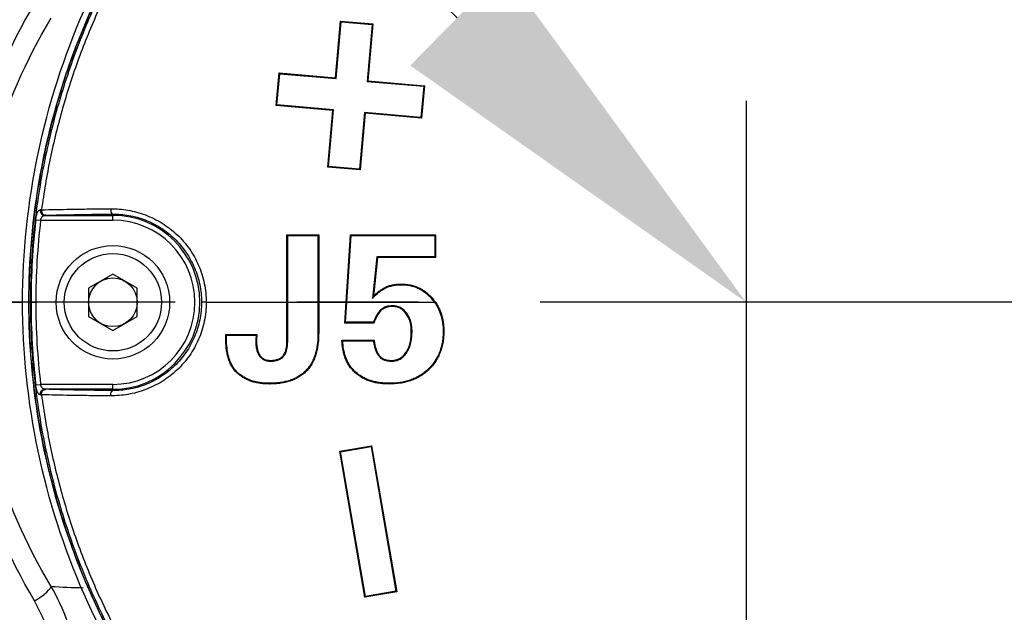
# Model space of a CAD drawing. Header units: millimetres. Extents: x 5828 to 6704, y 123 to 421.
# Tile 259 of 288: x 6524.81 to 6527.84, y 365.9 to 367.73. Entities that reach past the tile are written whole.
import ezdxf
from ezdxf import colors
from ezdxf.entities.mleader import LeaderData, LeaderLine
from ezdxf.math import Vec2, Vec3

# ---------------------------------------------------------------- set-up
doc = ezdxf.new("R2010")
doc.units = ezdxf.units.MM
doc.linetypes.add('CENTER', pattern=[0.6, 0.375, -0.075, 0.075, -0.075])
for name, color, linetype in [('中心线', 7, 'Continuous'), ('外形图', 7, 'Continuous'), ('多重引线', 7, 'Continuous'), ('尺寸标注', 7, 'Continuous'), ('运动范围', 7, 'Continuous')]:
    doc.layers.add(name, color=color, linetype=linetype)
doc.styles.get("Standard").update_dxf_attribs({"font": 'msyh.ttc'})
doc.styles.add('微软雅黑', font='msyh.ttc', dxfattribs={"height": 1.5})
doc.dimstyles.new('尺寸标注_1_20比例', dxfattribs={"dimtxt": 1.5, "dimasz": 1.25, "dimexe": 0.5, "dimexo": 0.4, "dimgap": 0.5, "dimtad": 1, "dimdec": 1, "dimlfac": 20, "dimdsep": 46, "dimtxsty": '微软雅黑', "dimcen": 0.09, "dimadec": 0, "dimazin": 0, "dimtp": 0.01, "dimtm": 0.01, "dimtfac": 1, "dimtdec": 1, "dimtofl": 0, "dimtmove": 0, "dimatfit": 3, "dimfxl": 1, "dimtolj": 1, "dimarcsym": 0})

# ---------------------------------------------------------------- blocks, each defined once
blk = doc.blocks.new('*D1144')
at = {"layer": 'Defpoints', "color": 0}
for p in [(6557.7962, 395.6702), (6487.6476, 286.2413), (6537.9972, 286.2413)]:
    blk.add_point(p, dxfattribs=at)
at = {"layer": '尺寸标注', "color": 0, "lineweight": -2}
for p, q in [((6557.3962, 395.6702), (6487.1476, 395.6702)), ((6487.6476, 394.4202), (6487.6476, 287.4913)), ((6537.5972, 286.2413), (6487.1476, 286.2413))]:
    blk.add_line(p, q, dxfattribs=at)
at = {"layer": '尺寸标注', "color": 0}
for points in [[(6487.856, 394.4202), (6487.4393, 394.4202), (6487.6476, 395.6702)], [(6487.4393, 287.4913), (6487.856, 287.4913), (6487.6476, 286.2413)]]:
    blk.add_solid(points, dxfattribs=at)
at = {"layer": '尺寸标注', "color": 0, "insert": (6486.376, 340.9558), "char_height": 1.5, "attachment_point": 5, "rotation": 90, "style": '微软雅黑'}
blk.add_mtext('\\A1;\\A1;{\\fAlibaba PuHuiTi 3.0 55 Regular|b0|i0|c134|p18;2188.6}', dxfattribs=at)

msp = doc.modelspace()

# ---------------------------------------------------------------- linework, layer by layer
at = {"layer": '中心线', "linetype": 'CENTER', "ltscale": 5}
for p, q in [((6527.0483, 370.4759), (6527.0483, 363.2346)), ((6564.2883, 366.8553), (6521.5298, 366.8553))]:
    msp.add_line(p, q, dxfattribs=at)
at = {"layer": '外形图', "linetype": 'ByBlock'}
for p, q in [((6525.7826, 367.5469), (6525.798, 367.7219)), ((6525.798, 367.7219), (6525.7999, 367.7196)), ((6525.798, 367.7219), (6525.8976, 367.7132)), ((6525.7846, 367.5446), (6525.7999, 367.7196)), ((6525.7999, 367.7196), (6525.8952, 367.7112)), ((6525.8952, 367.7112), (6525.8799, 367.5362)), ((6525.8976, 367.7132), (6525.8823, 367.5382)), ((6525.8976, 367.7132), (6525.8952, 367.7112)), ((6525.5996, 367.4622), (6525.6083, 367.5622)), ((6525.6019, 367.4642), (6525.6103, 367.5598)), ((6525.6083, 367.5622), (6525.6103, 367.5598)), ((6525.6083, 367.5622), (6525.7826, 367.5469)), ((6525.6103, 367.5598), (6525.7846, 367.5446)), ((6525.7826, 367.5469), (6525.7846, 367.5446)), ((6525.8823, 367.5382), (6525.8799, 367.5362)), ((6525.8823, 367.5382), (6526.0566, 367.523)), ((6525.8799, 367.5362), (6526.0542, 367.521)), ((6526.0542, 367.521), (6526.0459, 367.4253)), ((6526.0566, 367.523), (6526.0478, 367.423)), ((6526.0566, 367.523), (6526.0542, 367.521)), ((6525.5996, 367.4622), (6525.6019, 367.4642)), ((6525.7739, 367.4469), (6525.5996, 367.4622)), ((6525.7763, 367.4489), (6525.6019, 367.4642)), ((6525.7586, 367.2719), (6525.7739, 367.4469)), ((6525.761, 367.2739), (6525.7763, 367.4489)), ((6525.7739, 367.4469), (6525.7763, 367.4489)), ((6525.8715, 367.4406), (6525.8562, 367.2656)), ((6525.8735, 367.4382), (6525.8582, 367.2632)), ((6525.8735, 367.4382), (6525.8715, 367.4406)), ((6526.0459, 367.4253), (6525.8715, 367.4406)), ((6526.0478, 367.423), (6525.8735, 367.4382)), ((6526.0478, 367.423), (6526.0459, 367.4253)), ((6525.7586, 367.2719), (6525.761, 367.2739)), ((6525.8582, 367.2632), (6525.7586, 367.2719)), ((6525.8562, 367.2656), (6525.761, 367.2739)), ((6525.8582, 367.2632), (6525.8562, 367.2656)), ((6524.8861, 367.1233), (6525.0962, 367.1233)), ((6525.0962, 367.1083), (6525.0962, 367.1273)), ((6524.8587, 367.11), (6524.8733, 367.1083)), ((6524.8733, 367.1083), (6525.0962, 367.1083)), ((6525.6329, 367.0632), (6525.6351, 367.061)), ((6525.6329, 367.0632), (6525.7306, 367.0632)), ((6525.6329, 366.8553), (6525.6329, 367.0632)), ((6525.635, 366.8553), (6525.6351, 367.061)), ((6525.6351, 367.061), (6525.7284, 367.061)), ((6525.7306, 367.0632), (6525.7284, 367.061)), ((6525.7284, 367.061), (6525.7284, 366.8553)), ((6525.7306, 367.0632), (6525.7306, 366.8553)), ((6525.815, 366.8553), (6525.8287, 367.0632)), ((6525.8172, 366.8553), (6525.8308, 367.061)), ((6525.8287, 367.0632), (6525.8308, 367.061)), ((6525.8287, 367.0632), (6526.0907, 367.0632)), ((6525.8308, 367.061), (6526.0885, 367.061)), ((6526.0907, 367.0632), (6526.0885, 367.061)), ((6526.0885, 367.061), (6526.0885, 366.9958)), ((6526.0907, 367.0632), (6526.0907, 366.9936)), ((6525.9095, 366.9958), (6525.8964, 366.8675)), ((6525.9114, 366.9936), (6525.8992, 366.8736)), ((6525.9114, 366.9936), (6525.9095, 366.9958)), ((6526.0885, 366.9958), (6525.9095, 366.9958)), ((6526.0907, 366.9936), (6525.9114, 366.9936)), ((6526.0907, 366.9936), (6526.0885, 366.9958)), ((6525.0962, 366.9419), (6525.0212, 366.8986)), ((6525.1712, 366.8986), (6525.0962, 366.9419)), ((6525.9381, 366.9025), (6525.939, 366.9005)), ((6525.9854, 366.9115), (6525.9854, 366.9094)), ((6525.0212, 366.8986), (6525.0212, 366.812)), ((6525.1712, 366.812), (6525.1712, 366.8986)), ((6526.079, 366.8701), (6526.0774, 366.8686)), ((6524.6606, 366.8553), (6524.8177, 366.8553)), ((6524.8437, 366.8553), (6524.8418, 366.8553)), ((6524.8437, 366.8553), (6524.8585, 366.8553)), ((6525.384, 366.8553), (6525.3693, 366.8553)), ((6525.384, 366.8553), (6525.635, 366.8553)), ((6525.6329, 366.737), (6525.6329, 366.8553)), ((6525.635, 366.737), (6525.635, 366.8553)), ((6525.635, 366.8553), (6525.7284, 366.8553)), ((6525.7284, 366.8553), (6525.815, 366.8553)), ((6525.7284, 366.8553), (6525.7284, 366.7627)), ((6525.7306, 366.8553), (6525.7306, 366.7627)), ((6525.8109, 366.7915), (6525.815, 366.8553)), ((6525.8132, 366.7937), (6525.8172, 366.8553)), ((6525.8172, 366.8553), (6526.0881, 366.8553)), ((6525.9578, 366.8423), (6525.9578, 366.8445)), ((6525.0212, 366.812), (6525.0962, 366.7687)), ((6525.0962, 366.7687), (6525.1712, 366.812)), ((6525.923, 366.8301), (6525.9215, 366.8316)), ((6525.9996, 366.8212), (6526.0014, 366.8225)), ((6525.8109, 366.7915), (6525.8132, 366.7937)), ((6525.9005, 366.7915), (6525.8109, 366.7915)), ((6525.899, 366.7937), (6525.8132, 366.7937)), ((6525.4442, 366.7564), (6525.5398, 366.7564)), ((6525.4442, 366.7423), (6525.4442, 366.7564)), ((6525.4442, 366.7564), (6525.4464, 366.7542)), ((6525.4464, 366.7423), (6525.4464, 366.7542)), ((6525.4464, 366.7542), (6525.5375, 366.7542)), ((6525.5375, 366.7542), (6525.537, 366.7405)), ((6525.5398, 366.7564), (6525.5375, 366.7542)), ((6525.5398, 366.7564), (6525.5392, 366.7404)), ((6525.7306, 366.7627), (6525.7284, 366.7627)), ((6526.0161, 366.7658), (6526.0183, 366.7658)), ((6526.1164, 366.7658), (6526.1142, 366.7658)), ((6525.4442, 366.7423), (6525.4464, 366.7423)), ((6525.5392, 366.7404), (6525.537, 366.7405)), ((6525.6329, 366.737), (6525.635, 366.737)), ((6525.8024, 366.7389), (6525.9014, 366.7389)), ((6525.8047, 366.7367), (6525.8995, 366.7367)), ((6525.6209, 366.6904), (6525.6225, 366.689)), ((6525.9174, 366.6912), (6525.9157, 366.6899)), ((6525.9994, 366.7001), (6526.0012, 366.6988)), ((6525.5815, 366.6762), (6525.5815, 366.674)), ((6525.9553, 366.6762), (6525.9553, 366.674)), ((6525.4809, 366.6358), (6525.4823, 366.6374)), ((6525.6919, 366.6423), (6525.6903, 366.6438)), ((6525.8431, 366.6383), (6525.8446, 366.6399)), ((6526.07, 366.648), (6526.0685, 366.6496)), ((6524.8587, 366.6005), (6524.8733, 366.6023)), ((6525.0962, 366.6023), (6524.8733, 366.6023)), ((6525.0962, 366.5833), (6525.0962, 366.6023)), ((6525.579, 366.6035), (6525.579, 366.6057)), ((6525.9481, 366.6035), (6525.9481, 366.6057)), ((6525.0962, 366.5873), (6524.8861, 366.5873)), ((6525.7954, 366.3963), (6525.8939, 366.4132)), ((6525.8726, 365.9463), (6525.7954, 366.3963)), ((6525.7954, 366.3963), (6525.7979, 366.3945)), ((6525.7979, 366.3945), (6525.8921, 366.4107)), ((6525.8744, 365.9488), (6525.7979, 366.3945)), ((6525.8939, 366.4132), (6525.8921, 366.4107)), ((6525.8921, 366.4107), (6525.9686, 365.965)), ((6525.8939, 366.4132), (6525.9711, 365.9632)), ((6525.9711, 365.9632), (6525.8726, 365.9463)), ((6525.9686, 365.965), (6525.8744, 365.9488)), ((6525.9711, 365.9632), (6525.9686, 365.965)), ((6525.8726, 365.9463), (6525.8744, 365.9488))]:
    msp.add_line(p, q, dxfattribs=at)
for radius in [0.175, 0.15, 0.075]:
    msp.add_circle((6525.0962, 366.8553), radius, dxfattribs=at)
for centre, radius, start, end in [((6524.8889, 366.425), 0.7152, 91.0192, 91.3149), ((6524.9088, 366.5387), 0.5851, 91.9011, 92.225), ((6525.0962, 366.8553), 0.268, 270, 90), ((6527.0314, 366.855), 2.1876, 173.3062, 179.9929), ((6527.0323, 366.855), 2.1738, 173.3085, 179.9924), ((6525.0962, 366.8553), 0.253, 270, 90), ((6526.3391, 366.668), 0.4855, 154.9422, 155.7417), ((6525.973, 366.7743), 0.1429, 34.5294, 42.1155), ((6527.0315, 366.8555), 2.1877, 180.0072, 186.6936), ((6527.0324, 366.8556), 2.1739, 180.0077, 186.6913), ((6525.9732, 366.7744), 0.1405, 35.1442, 42.1227), ((6526.5923, 367.2631), 0.8373, 214.0994, 214.2807), ((6526.2373, 367.1862), 0.6239, 225.8062, 226.0957), ((6526.3693, 366.3222), 0.6265, 138.3132, 138.5811), ((6524.89, 367.3376), 0.7673, 268.6952, 268.9708), ((6524.9101, 367.2092), 0.6224, 267.7848, 268.0892), ((6525.0373, 367.9829), 2.0075, 266.2368, 269.0723)]:
    msp.add_arc(centre, radius, start, end, dxfattribs=at)
for points, knots in [([(6537.2932, 369.4237), (6537.0074, 369.4207), (6536.4358, 369.414), (6535.5783, 369.4017), (6534.7209, 369.3866), (6533.8636, 369.3683), (6533.1492, 369.3503), (6532.5777, 369.3339), (6532.1492, 369.3206), (6531.7206, 369.3063), (6531.2922, 369.2909), (6530.8637, 369.2744), (6530.4353, 369.2567), (6530.0069, 369.2378), (6529.5787, 369.2176), (6529.2218, 369.1997), (6528.9364, 369.1847), (6528.7223, 369.1731), (6528.5082, 369.1611), (6528.2942, 369.1488), (6528.0802, 369.1362), (6527.9019, 369.1253), (6527.7592, 369.1164), (6527.6522, 369.1097), (6527.5453, 369.1029), (6527.4383, 369.0959), (6527.3313, 369.0889), (6527.2422, 369.083), (6527.1709, 369.0782), (6527.1174, 369.0746), (6527.0729, 369.0715), (6527.0372, 369.069), (6527.0105, 369.0672), (6526.9838, 369.0654), (6526.957, 369.0636), (6526.9303, 369.0618), (6526.8946, 369.0592), (6526.8501, 369.0557), (6526.8057, 369.0513), (6526.7702, 369.0472), (6526.7348, 369.0425), (6526.6906, 369.0358), (6526.6378, 369.0265), (6526.5677, 369.0124), (6526.4808, 368.9917), (6526.3779, 368.9618), (6526.2765, 368.9269), (6526.1769, 368.8871), (6526.0794, 368.8425), (6525.9841, 368.7933), (6525.8913, 368.7395), (6525.8013, 368.6813), (6525.7142, 368.6187), (6525.6302, 368.552), (6525.5496, 368.4813), (6525.4725, 368.4068), (6525.3991, 368.3287), (6525.3295, 368.247), (6525.2641, 368.1621), (6525.2028, 368.0742), (6525.1458, 367.9833), (6525.0933, 367.8898), (6525.0454, 367.7939), (6525.0022, 367.6957), (6524.9639, 367.5955), (6524.9305, 367.4936), (6524.9021, 367.3903), (6524.8709, 367.2508), (6524.8498, 367.1092), (6524.8391, 366.9666), (6524.8353, 366.8237), (6524.8437, 366.645), (6524.8694, 366.468), (6524.9001, 366.3284), (6524.9282, 366.2249), (6524.9612, 366.1228), (6524.9991, 366.0226), (6525.0419, 365.9242), (6525.0894, 365.8281), (6525.1416, 365.7344), (6525.1982, 365.6433), (6525.2591, 365.5551), (6525.3243, 365.47), (6525.3935, 365.3881), (6525.4666, 365.3096), (6525.5435, 365.2348), (6525.6239, 365.1639), (6525.7076, 365.0969), (6525.7944, 365.034), (6525.8843, 364.9754), (6525.9768, 364.9213), (6526.0719, 364.8717), (6526.1692, 364.8267), (6526.2687, 364.7866), (6526.3699, 364.7513), (6526.4728, 364.721), (6526.577, 364.6957), (6526.6823, 364.6755), (6526.7707, 364.6628), (6526.8418, 364.6556), (6526.8863, 364.6519), (6526.922, 364.6493), (6526.9487, 364.6475), (6526.9755, 364.6457), (6527.0111, 364.6433), (6527.0557, 364.6402), (6527.1091, 364.6366), (6527.1626, 364.6329), (6527.2339, 364.6281), (6527.323, 364.6222), (6527.43, 364.6152), (6527.537, 364.6082), (6527.6439, 364.6014), (6527.7509, 364.5946), (6527.8936, 364.5857), (6528.0719, 364.5749), (6528.2859, 364.5622), (6528.4999, 364.5499), (6528.714, 364.5379), (6528.928, 364.5263), (6529.2135, 364.5113), (6529.5703, 364.4934), (6529.9986, 364.4732), (6530.427, 364.4542), (6530.8554, 364.4365), (6531.2838, 364.4199), (6531.7123, 364.4045), (6532.1409, 364.3902), (6532.5694, 364.3769), (6533.1409, 364.3605), (6533.8553, 364.3424), (6534.7126, 364.3241), (6535.57, 364.309), (6536.4274, 364.2966), (6536.9991, 364.29), (6537.2849, 364.287)], [0, 0, 0, 0, 0.031251, 0.062501, 0.093752, 0.125002, 0.156253, 0.171878, 0.187503, 0.203128, 0.218754, 0.234379, 0.250004, 0.265629, 0.281255, 0.29688, 0.304692, 0.312505, 0.320318, 0.32813, 0.335943, 0.343756, 0.347662, 0.351568, 0.355475, 0.359381, 0.363287, 0.367194, 0.369147, 0.3711, 0.373053, 0.37403, 0.375006, 0.375983, 0.376959, 0.377936, 0.378912, 0.380866, 0.382819, 0.383795, 0.384772, 0.386725, 0.388678, 0.390631, 0.394537, 0.398443, 0.402349, 0.406256, 0.410162, 0.414068, 0.417974, 0.42188, 0.425786, 0.429693, 0.433599, 0.437505, 0.441411, 0.445317, 0.449224, 0.45313, 0.457036, 0.460942, 0.464848, 0.468754, 0.472661, 0.476567, 0.480473, 0.484379, 0.492189, 0.496095, 0.500002, 0.507812, 0.515622, 0.519528, 0.523434, 0.52734, 0.531246, 0.535153, 0.539059, 0.542965, 0.546871, 0.550777, 0.554683, 0.55859, 0.562496, 0.566402, 0.570308, 0.574214, 0.57812, 0.582027, 0.585933, 0.589839, 0.593745, 0.597651, 0.601557, 0.605463, 0.609369, 0.613275, 0.617181, 0.619134, 0.621088, 0.622064, 0.623041, 0.624017, 0.624994, 0.626947, 0.6289, 0.630853, 0.632806, 0.636713, 0.640619, 0.644525, 0.648432, 0.652338, 0.656244, 0.664057, 0.67187, 0.679682, 0.687495, 0.695308, 0.70312, 0.718745, 0.734371, 0.749996, 0.765621, 0.781246, 0.796872, 0.812497, 0.828122, 0.843747, 0.874998, 0.906248, 0.937499, 0.968749, 1, 1, 1, 1]), ([(6536.2603, 364.2992), (6535.7358, 364.3064), (6534.6869, 364.3234), (6533.1138, 364.3595), (6531.8032, 364.4001), (6530.7549, 364.4401), (6529.9689, 364.474), (6529.183, 364.5122), (6528.3975, 364.5553), (6527.743, 364.5937), (6527.2197, 364.6304), (6526.8268, 364.6498), (6526.4374, 364.7181), (6525.9472, 364.9084), (6525.408, 365.3031), (6524.9696, 365.9729), (6524.7919, 366.7539), (6524.8988, 367.5478), (6525.276, 368.2549), (6525.8761, 368.7837), (6526.5012, 369.0271), (6527.0244, 369.0704), (6527.4169, 369.0933), (6527.8095, 369.1203), (6528.333, 369.1514), (6528.9877, 369.1881), (6529.7734, 369.2274), (6530.5594, 369.2624), (6531.6076, 369.3037), (6532.9182, 369.3457), (6534.4913, 369.3833), (6535.5402, 369.4011), (6536.0646, 369.4086)], [0, 0, 0, 0, 0.062547, 0.125094, 0.187642, 0.218915, 0.250189, 0.281463, 0.312736, 0.34401, 0.359646, 0.375288, 0.390909, 0.40654, 0.437679, 0.468836, 0.500009, 0.531187, 0.562362, 0.593532, 0.624708, 0.640342, 0.655997, 0.671626, 0.687262, 0.718537, 0.749811, 0.781085, 0.812358, 0.874905, 0.937453, 1, 1, 1, 1]), ([(6524.8177, 366.8553), (6524.8177, 367.1615), (6524.9478, 367.7816), (6525.4987, 368.5476), (6526.1794, 368.9497), (6526.7808, 369.0822), (6527.087, 369.0917), (6527.2387, 369.0996)], [0, 0, 0, 0, 0.250163, 0.50027, 0.750286, 0.875949, 1, 1, 1, 1]), ([(6525.3946, 368.2933), (6525.3772, 368.273), (6525.3432, 368.2318), (6525.2943, 368.1683), (6525.2476, 368.1031), (6525.1885, 368.0141), (6525.1343, 367.922), (6525.0851, 367.8271), (6525.0508, 367.7547), (6525.0191, 367.681), (6524.9806, 367.5814), (6524.9393, 367.4543), (6524.9074, 367.3245), (6524.8876, 367.2195), (6524.8797, 367.1666), (6524.8762, 367.1402)], [0, 0, 0, 0, 0.062503, 0.125007, 0.187511, 0.250015, 0.375003, 0.437507, 0.500011, 0.562515, 0.625019, 0.750005, 0.874992, 0.937496, 1, 1, 1, 1]), ([(6525.329, 368.2374), (6525.2899, 368.1888), (6525.2343, 368.1135), (6525.1669, 368.0087), (6525.1198, 367.928), (6525.0761, 367.8455), (6525.0359, 367.7613), (6524.9994, 367.6754), (6524.9556, 367.5589), (6524.9101, 367.4099), (6524.8774, 367.2576), (6524.859, 367.1345), (6524.8458, 367.0108), (6524.8418, 366.9175), (6524.8418, 366.8553)], [0, 0, 0, 0, 0.125213, 0.187763, 0.250267, 0.312745, 0.375218, 0.437704, 0.500206, 0.62519, 0.750155, 0.812633, 0.875097, 1, 1, 1, 1]), ([(6524.5984, 366.8553), (6524.5984, 367.0186), (6524.6436, 367.3416), (6524.7744, 367.6393), (6524.8545, 367.7752)], [0, 0, 0, 0, 0.508583, 1, 1, 1, 1]), ([(6524.6606, 366.8553), (6524.6608, 367.0108), (6524.7045, 367.318), (6524.8283, 367.6019), (6524.9056, 367.7308)], [0, 0, 0, 0, 0.508492, 1, 1, 1, 1]), ([(6524.8762, 367.1402), (6524.9057, 367.1411), (6524.9546, 367.1422), (6525.0256, 367.1431), (6525.0671, 367.1434), (6525.0893, 367.1435)], [0, 0, 0, 0, 0.416306, 0.687414, 1, 1, 1, 1]), ([(6525.0893, 367.1435), (6525.0981, 367.1436), (6525.1159, 367.1429), (6525.1427, 367.1395), (6525.1697, 367.1335), (6525.1965, 367.1249), (6525.2228, 367.1136), (6525.248, 367.0997), (6525.2719, 367.0832), (6525.2941, 367.0643), (6525.3143, 367.0433), (6525.3323, 367.0203), (6525.3479, 366.9955), (6525.3609, 366.9693), (6525.3711, 366.9418), (6525.3785, 366.9135), (6525.383, 366.8845), (6525.384, 366.865), (6525.384, 366.8553)], [0, 0, 0, 0, 0.057439, 0.116465, 0.17684, 0.238293, 0.300556, 0.363391, 0.426605, 0.490059, 0.553657, 0.617342, 0.681076, 0.744839, 0.808619, 0.872408, 0.936203, 1, 1, 1, 1]), ([(6525.0893, 367.1435), (6525.0893, 367.1425), (6525.0893, 367.1405), (6525.0896, 367.1375), (6525.0902, 367.1347), (6525.091, 367.1323), (6525.0921, 367.1302), (6525.0933, 367.1286), (6525.0945, 367.1277), (6525.0955, 367.1274), (6525.096, 367.1273), (6525.0962, 367.1273)], [0, 0, 0, 0, 0.161664, 0.320323, 0.470881, 0.608841, 0.730794, 0.835079, 0.922854, 0.962256, 1, 1, 1, 1]), ([(6524.8587, 367.11), (6524.8589, 367.1121), (6524.8595, 367.1162), (6524.8606, 367.1221), (6524.8619, 367.1274), (6524.8633, 367.1312), (6524.8645, 367.1339), (6524.8655, 367.1355), (6524.8665, 367.1369), (6524.8676, 367.138), (6524.8687, 367.1389), (6524.8699, 367.1396), (6524.8712, 367.14), (6524.8721, 367.1401), (6524.8725, 367.1401)], [0, 0, 0, 0, 0.180971, 0.35273, 0.507837, 0.642037, 0.700901, 0.754425, 0.80297, 0.84718, 0.887886, 0.92613, 0.963104, 1, 1, 1, 1]), ([(6524.8725, 367.1401), (6524.8723, 367.138), (6524.8726, 367.1338), (6524.8751, 367.129), (6524.8779, 367.1262), (6524.8804, 367.1245), (6524.8832, 367.1235), (6524.8851, 367.1233), (6524.8861, 367.1233)], [0, 0, 0, 0, 0.259061, 0.513596, 0.638237, 0.760531, 0.880866, 1, 1, 1, 1]), ([(6524.8733, 367.1083), (6524.8736, 367.1094), (6524.874, 367.111), (6524.8747, 367.113), (6524.8755, 367.1149), (6524.8765, 367.1171), (6524.8781, 367.1194), (6524.8798, 367.1211), (6524.8818, 367.1224), (6524.8839, 367.1231), (6524.8853, 367.1233), (6524.8861, 367.1233)], [0, 0, 0, 0, 0.156481, 0.232723, 0.306725, 0.446088, 0.572589, 0.687216, 0.793528, 0.896378, 1, 1, 1, 1]), ([(6524.8762, 367.1402), (6524.8761, 367.1391), (6524.8761, 367.137), (6524.8766, 367.1339), (6524.8778, 367.131), (6524.8794, 367.1284), (6524.8815, 367.1263), (6524.8839, 367.1247), (6524.8866, 367.1236), (6524.8885, 367.1234), (6524.8894, 367.1234)], [0, 0, 0, 0, 0.131527, 0.262682, 0.392297, 0.519435, 0.643548, 0.764592, 0.883075, 1, 1, 1, 1]), ([(6524.8894, 367.1234), (6524.9181, 367.1244), (6524.9654, 367.1255), (6525.0344, 367.1266), (6525.0746, 367.1271), (6525.0962, 367.1273)], [0, 0, 0, 0, 0.416177, 0.6872, 1, 1, 1, 1]), ([(6525.0962, 367.1273), (6525.1043, 367.1274), (6525.1209, 367.1268), (6525.1458, 367.1235), (6525.1709, 367.1178), (6525.1959, 367.1096), (6525.2203, 367.0987), (6525.2437, 367.0854), (6525.2658, 367.0697), (6525.2864, 367.0518), (6525.3051, 367.0318), (6525.3217, 367.0101), (6525.3361, 366.9868), (6525.3481, 366.9621), (6525.3575, 366.9364), (6525.3643, 366.9098), (6525.3684, 366.8827), (6525.3693, 366.8644), (6525.3693, 366.8553)], [0, 0, 0, 0, 0.05695, 0.115637, 0.175808, 0.237169, 0.299422, 0.362301, 0.42559, 0.489138, 0.552842, 0.616637, 0.680486, 0.744366, 0.808263, 0.872171, 0.936084, 1, 1, 1, 1]), ([(6525.8964, 366.8675), (6525.9025, 366.8741), (6525.9155, 366.8867), (6525.9308, 366.8968), (6525.939, 366.9005)], [0, 0, 0, 0, 0.500389, 1, 1, 1, 1]), ([(6525.8992, 366.8736), (6525.9021, 366.8766), (6525.908, 366.8823), (6525.9174, 366.8901), (6525.9273, 366.897), (6525.9344, 366.9008), (6525.9381, 366.9025)], [0, 0, 0, 0, 0.25405, 0.50395, 0.752102, 1, 1, 1, 1]), ([(6525.9381, 366.9025), (6525.9417, 366.9042), (6525.9492, 366.907), (6525.961, 366.9097), (6525.9731, 366.9113), (6525.9813, 366.9115), (6525.9854, 366.9115)], [0, 0, 0, 0, 0.246704, 0.49396, 0.744005, 1, 1, 1, 1]), ([(6525.939, 366.9005), (6525.9426, 366.9022), (6525.95, 366.9049), (6525.9617, 366.9076), (6525.9735, 366.9091), (6525.9814, 366.9094), (6525.9854, 366.9094)], [0, 0, 0, 0, 0.249934, 0.499921, 0.749946, 1, 1, 1, 1]), ([(6525.9854, 366.9115), (6525.9942, 366.9115), (6526.0074, 366.9104), (6526.0244, 366.9062), (6526.0366, 366.9016), (6526.0483, 366.8957), (6526.0631, 366.8859), (6526.073, 366.8768), (6526.079, 366.8701)], [0, 0, 0, 0, 0.250545, 0.373486, 0.496752, 0.620367, 0.744424, 1, 1, 1, 1]), ([(6525.9854, 366.9094), (6525.994, 366.9094), (6526.0071, 366.9082), (6526.0239, 366.904), (6526.036, 366.8995), (6526.0476, 366.8935), (6526.062, 366.8839), (6526.0716, 366.875), (6526.0774, 366.8686)], [0, 0, 0, 0, 0.249872, 0.374941, 0.500006, 0.62507, 0.750139, 1, 1, 1, 1]), ([(6524.8545, 365.9353), (6524.7744, 366.0713), (6524.6436, 366.3689), (6524.5984, 366.6919), (6524.5984, 366.8553)], [0, 0, 0, 0, 0.491417, 1, 1, 1, 1]), ([(6524.9056, 365.9798), (6524.8283, 366.1087), (6524.7045, 366.3925), (6524.6608, 366.6998), (6524.6606, 366.8553)], [0, 0, 0, 0, 0.491508, 1, 1, 1, 1]), ([(6527.2387, 364.6109), (6527.0871, 364.6189), (6526.7808, 364.6284), (6526.1795, 364.7608), (6525.4988, 365.1629), (6524.9478, 365.9289), (6524.8177, 366.549), (6524.8177, 366.8553)], [0, 0, 0, 0, 0.124038, 0.249693, 0.499705, 0.749819, 1, 1, 1, 1]), ([(6524.8418, 366.8553), (6524.8418, 366.7931), (6524.8472, 366.6687), (6524.8709, 366.4834), (6524.9101, 366.3007), (6524.9556, 366.1517), (6524.9994, 366.0352), (6525.0359, 365.9493), (6525.0761, 365.865), (6525.1198, 365.7825), (6525.1669, 365.7019), (6525.2343, 365.5971), (6525.2899, 365.5217), (6525.329, 365.4732)], [0, 0, 0, 0, 0.124906, 0.249824, 0.374792, 0.499779, 0.562283, 0.624771, 0.687246, 0.749725, 0.812232, 0.874783, 1, 1, 1, 1]), ([(6525.384, 366.8553), (6525.384, 366.8358), (6525.3809, 366.8065), (6525.3711, 366.7687), (6525.3609, 366.7413), (6525.3479, 366.715), (6525.3323, 366.6903), (6525.3143, 366.6672), (6525.2941, 366.6462), (6525.2719, 366.6273), (6525.248, 366.6109), (6525.2228, 366.597), (6525.1965, 366.5857), (6525.1697, 366.577), (6525.1427, 366.5711), (6525.1159, 366.5676), (6525.0981, 366.567), (6525.0893, 366.567)], [0, 0, 0, 0, 0.127448, 0.191248, 0.255039, 0.318813, 0.382557, 0.446252, 0.509861, 0.573325, 0.63655, 0.699395, 0.761669, 0.823132, 0.883516, 0.942552, 1, 1, 1, 1]), ([(6525.3693, 366.8553), (6525.3693, 366.8461), (6525.3684, 366.8279), (6525.3643, 366.8008), (6525.3575, 366.7742), (6525.3481, 366.7484), (6525.3361, 366.7238), (6525.3217, 366.7005), (6525.3051, 366.6787), (6525.2864, 366.6588), (6525.2658, 366.6409), (6525.2437, 366.6251), (6525.2203, 366.6118), (6525.1959, 366.601), (6525.1709, 366.5927), (6525.1458, 366.587), (6525.1209, 366.5838), (6525.1043, 366.5832), (6525.0962, 366.5833)], [0, 0, 0, 0, 0.063916, 0.127829, 0.191737, 0.255634, 0.319514, 0.383363, 0.447158, 0.510862, 0.574409, 0.637699, 0.700577, 0.762831, 0.824192, 0.884363, 0.94305, 1, 1, 1, 1]), ([(6525.815, 366.8553), (6525.8152, 366.8553), (6525.8155, 366.8552), (6525.8159, 366.8552), (6525.8161, 366.8552), (6525.8164, 366.8552), (6525.8168, 366.8552), (6525.8171, 366.8552), (6525.8172, 366.8553)], [0, 0, 0, 0, 0.248289, 0.37244, 0.496618, 0.620766, 0.745371, 1, 1, 1, 1]), ([(6525.9578, 366.8445), (6525.9545, 366.8445), (6525.9479, 366.8441), (6525.9398, 366.8424), (6525.9337, 366.84), (6525.9292, 366.8378), (6525.9251, 366.835), (6525.9227, 366.8328), (6525.9215, 366.8316)], [0, 0, 0, 0, 0.249996, 0.499865, 0.624909, 0.749945, 0.87497, 1, 1, 1, 1]), ([(6525.9578, 366.8423), (6525.9544, 366.8423), (6525.9478, 366.8419), (6525.9398, 366.8401), (6525.9341, 366.8378), (6525.9301, 366.8357), (6525.9264, 366.8331), (6525.9241, 366.8311), (6525.923, 366.8301)], [0, 0, 0, 0, 0.271831, 0.523127, 0.643756, 0.762495, 0.880788, 1, 1, 1, 1]), ([(6526.0014, 366.8225), (6526.0001, 366.8242), (6525.9973, 366.8274), (6525.9928, 366.8318), (6525.9878, 366.8357), (6525.9823, 366.8389), (6525.9765, 366.8414), (6525.9704, 366.8432), (6525.9642, 366.8443), (6525.9599, 366.8445), (6525.9578, 366.8445)], [0, 0, 0, 0, 0.125026, 0.250039, 0.375041, 0.500031, 0.625017, 0.750006, 0.874999, 1, 1, 1, 1]), ([(6525.9996, 366.8212), (6525.9984, 366.8228), (6525.9957, 366.826), (6525.9913, 366.8302), (6525.9865, 366.8338), (6525.9814, 366.8369), (6525.976, 366.8393), (6525.9703, 366.841), (6525.9642, 366.8421), (6525.96, 366.8423), (6525.9578, 366.8423)], [0, 0, 0, 0, 0.129712, 0.254562, 0.376684, 0.497548, 0.618635, 0.741639, 0.868289, 1, 1, 1, 1]), ([(6526.0907, 366.8553), (6526.0907, 366.8552), (6526.0905, 366.8551), (6526.0903, 366.8549), (6526.0901, 366.8548), (6526.0899, 366.8546), (6526.0898, 366.8545), (6526.0897, 366.8544), (6526.0896, 366.8543), (6526.0894, 366.8543), (6526.0893, 366.8543), (6526.0891, 366.8544), (6526.0888, 366.8546), (6526.0885, 366.8549), (6526.0882, 366.8552), (6526.0881, 366.8553)], [0, 0, 0, 0, 0.082146, 0.164325, 0.246097, 0.328034, 0.37186, 0.414982, 0.455821, 0.506458, 0.542202, 0.586134, 0.697554, 0.837136, 1, 1, 1, 1]), ([(6526.0881, 366.8553), (6526.0903, 366.852), (6526.0946, 366.8454), (6526.1001, 366.8349), (6526.1047, 366.824), (6526.1083, 366.8127), (6526.111, 366.8012), (6526.1135, 366.7856), (6526.1142, 366.7737), (6526.1142, 366.7658)], [0, 0, 0, 0, 0.125009, 0.250016, 0.375026, 0.500038, 0.625054, 0.750073, 1, 1, 1, 1]), ([(6526.0907, 366.8553), (6526.093, 366.852), (6526.0971, 366.8453), (6526.1025, 366.8348), (6526.107, 366.8239), (6526.1106, 366.8126), (6526.1133, 366.8011), (6526.1157, 366.7855), (6526.1164, 366.7737), (6526.1164, 366.7658)], [0, 0, 0, 0, 0.125008, 0.250015, 0.375025, 0.500037, 0.625053, 0.750071, 1, 1, 1, 1]), ([(6525.9215, 366.8316), (6525.9189, 366.829), (6525.9153, 366.8247), (6525.9112, 366.8186), (6525.9084, 366.8138), (6525.9058, 366.8089), (6525.9025, 366.8022), (6525.9004, 366.7971), (6525.899, 366.7937)], [0, 0, 0, 0, 0.24984, 0.374869, 0.499902, 0.624934, 0.749964, 1, 1, 1, 1]), ([(6525.923, 366.8301), (6525.9179, 366.825), (6525.9117, 366.8157), (6525.9049, 366.8024), (6525.9019, 366.7952), (6525.9005, 366.7915)], [0, 0, 0, 0, 0.481724, 0.735292, 1, 1, 1, 1]), ([(6526.0161, 366.7658), (6526.0161, 366.7707), (6526.0156, 366.7805), (6526.0129, 366.795), (6526.0086, 366.8066), (6526.0039, 366.8152), (6526.0011, 366.8192), (6525.9996, 366.8212)], [0, 0, 0, 0, 0.250056, 0.500025, 0.749895, 0.874947, 1, 1, 1, 1]), ([(6526.0183, 366.7658), (6526.0183, 366.7708), (6526.0178, 366.7809), (6526.015, 366.7957), (6526.0106, 366.8076), (6526.0058, 366.8164), (6526.0029, 366.8205), (6526.0014, 366.8225)], [0, 0, 0, 0, 0.250054, 0.500023, 0.749893, 0.874947, 1, 1, 1, 1]), ([(6525.7284, 366.7627), (6525.7284, 366.752), (6525.7277, 366.736), (6525.7246, 366.7149), (6525.7211, 366.6992), (6525.7161, 366.684), (6525.7095, 366.6694), (6525.701, 366.6558), (6525.6941, 366.6476), (6525.6903, 366.6438)], [0, 0, 0, 0, 0.249986, 0.375022, 0.50005, 0.625065, 0.750064, 0.875041, 1, 1, 1, 1]), ([(6525.7306, 366.7627), (6525.7306, 366.7519), (6525.7299, 366.7356), (6525.7267, 366.7142), (6525.7231, 366.6984), (6525.7181, 366.683), (6525.7113, 366.6682), (6525.7027, 366.6544), (6525.6957, 366.6461), (6525.6919, 366.6423)], [0, 0, 0, 0, 0.249985, 0.375022, 0.50005, 0.625064, 0.750063, 0.87504, 1, 1, 1, 1]), ([(6525.9994, 366.7001), (6526.001, 366.7024), (6526.004, 366.7074), (6526.0077, 366.7152), (6526.0106, 366.7233), (6526.0128, 366.7316), (6526.0144, 366.7401), (6526.0158, 366.7515), (6526.0161, 366.7601), (6526.0161, 366.7658)], [0, 0, 0, 0, 0.124983, 0.249974, 0.374977, 0.499988, 0.625005, 0.750023, 1, 1, 1, 1]), ([(6526.0012, 366.6988), (6526.0029, 366.7012), (6526.0059, 366.7062), (6526.0097, 366.7142), (6526.0126, 366.7225), (6526.0149, 366.731), (6526.0165, 366.7396), (6526.018, 366.7512), (6526.0183, 366.76), (6526.0183, 366.7658)], [0, 0, 0, 0, 0.124985, 0.249976, 0.374979, 0.499989, 0.625006, 0.750024, 1, 1, 1, 1]), ([(6526.1142, 366.7658), (6526.1142, 366.7605), (6526.1138, 366.7498), (6526.112, 366.7338), (6526.1087, 366.718), (6526.1038, 366.7027), (6526.0973, 366.688), (6526.0893, 366.6741), (6526.0797, 366.6611), (6526.0723, 366.6533), (6526.0685, 366.6496)], [0, 0, 0, 0, 0.125017, 0.250028, 0.375033, 0.50003, 0.625023, 0.750014, 0.875004, 1, 1, 1, 1]), ([(6526.1164, 366.7658), (6526.1164, 366.7604), (6526.116, 366.7495), (6526.1141, 366.7334), (6526.1108, 366.7174), (6526.1058, 366.7018), (6526.0993, 366.6869), (6526.0911, 366.6728), (6526.0813, 366.6597), (6526.0739, 366.6518), (6526.07, 366.648)], [0, 0, 0, 0, 0.125017, 0.250028, 0.375033, 0.50003, 0.625022, 0.750014, 0.875004, 1, 1, 1, 1]), ([(6525.4809, 366.6358), (6525.4773, 366.639), (6525.4705, 366.646), (6525.4623, 366.658), (6525.4559, 366.6711), (6525.4511, 366.6848), (6525.4478, 366.699), (6525.4449, 366.7181), (6525.4442, 366.7327), (6525.4442, 366.7423)], [0, 0, 0, 0, 0.124956, 0.249928, 0.374924, 0.49994, 0.624971, 0.750011, 1, 1, 1, 1]), ([(6525.4823, 366.6374), (6525.4788, 366.6406), (6525.4722, 366.6475), (6525.4641, 366.6593), (6525.4578, 366.6722), (6525.4532, 366.6857), (6525.4499, 366.6997), (6525.4471, 366.7185), (6525.4464, 366.7328), (6525.4464, 366.7423)], [0, 0, 0, 0, 0.124955, 0.249927, 0.374923, 0.499939, 0.62497, 0.75001, 1, 1, 1, 1]), ([(6525.537, 366.7405), (6525.5368, 366.7367), (6525.5368, 366.7291), (6525.5376, 366.7196), (6525.5388, 366.7121), (6525.5406, 366.7048), (6525.5433, 366.6976), (6525.5472, 366.691), (6525.5507, 366.6865), (6525.5548, 366.6825), (6525.5595, 366.6793), (6525.5647, 366.6768), (6525.5701, 366.6751), (6525.5758, 366.6742), (6525.5796, 366.674), (6525.5815, 366.674)], [0, 0, 0, 0, 0.125026, 0.250037, 0.312563, 0.375088, 0.499982, 0.562493, 0.624994, 0.687487, 0.749976, 0.812468, 0.87497, 0.937481, 1, 1, 1, 1]), ([(6525.5392, 366.7404), (6525.539, 366.7368), (6525.539, 366.7295), (6525.5397, 366.7204), (6525.5409, 366.7131), (6525.5425, 366.706), (6525.545, 366.6991), (6525.5486, 366.6927), (6525.5519, 366.6883), (6525.5559, 366.6845), (6525.5604, 366.6813), (6525.5653, 366.6789), (6525.5706, 366.6773), (6525.576, 366.6764), (6525.5796, 366.6762), (6525.5815, 366.6762)], [0, 0, 0, 0, 0.125027, 0.25004, 0.312565, 0.37509, 0.499991, 0.562503, 0.625003, 0.687494, 0.749981, 0.812471, 0.874971, 0.937481, 1, 1, 1, 1]), ([(6525.6209, 366.6904), (6525.6221, 366.6918), (6525.6243, 366.695), (6525.627, 366.7002), (6525.629, 366.7057), (6525.6305, 366.7115), (6525.6316, 366.7176), (6525.6324, 366.7239), (6525.6328, 366.7304), (6525.6329, 366.7348), (6525.6329, 366.737)], [0, 0, 0, 0, 0.117342, 0.235189, 0.354869, 0.476968, 0.602125, 0.730694, 0.863133, 1, 1, 1, 1]), ([(6525.6225, 366.689), (6525.6279, 366.6953), (6525.6317, 366.7057), (6525.6339, 366.7181), (6525.6346, 366.7244), (6525.635, 366.7307), (6525.635, 366.7349), (6525.635, 366.737)], [0, 0, 0, 0, 0.497538, 0.623149, 0.748765, 0.874384, 1, 1, 1, 1]), ([(6525.8431, 366.6383), (6525.8397, 366.6414), (6525.8332, 366.648), (6525.8248, 366.659), (6525.8179, 366.6709), (6525.8123, 366.6835), (6525.808, 366.6968), (6525.804, 366.7152), (6525.8027, 366.7294), (6525.8024, 366.7389)], [0, 0, 0, 0, 0.125147, 0.247809, 0.370227, 0.494064, 0.619132, 0.744684, 1, 1, 1, 1]), ([(6525.8446, 366.6399), (6525.8413, 366.6429), (6525.835, 366.6493), (6525.8268, 366.66), (6525.8199, 366.6717), (6525.8145, 366.684), (6525.8103, 366.6968), (6525.8064, 366.7143), (6525.805, 366.7277), (6525.8047, 366.7367)], [0, 0, 0, 0, 0.125004, 0.250006, 0.375011, 0.500023, 0.625045, 0.750077, 1, 1, 1, 1]), ([(6525.8995, 366.7367), (6525.9, 366.7325), (6525.901, 366.7263), (6525.9028, 366.7182), (6525.9045, 366.7121), (6525.9065, 366.7062), (6525.909, 366.7004), (6525.912, 366.6949), (6525.9144, 366.6915), (6525.9157, 366.6899)], [0, 0, 0, 0, 0.249988, 0.375002, 0.500018, 0.625028, 0.750038, 0.875028, 1, 1, 1, 1]), ([(6525.9014, 366.7389), (6525.9019, 366.7345), (6525.9029, 366.7279), (6525.9048, 366.7194), (6525.9064, 366.7132), (6525.9085, 366.7072), (6525.9109, 366.7015), (6525.9138, 366.6961), (6525.9161, 366.6928), (6525.9174, 366.6912)], [0, 0, 0, 0, 0.261848, 0.389741, 0.515999, 0.640132, 0.761837, 0.881414, 1, 1, 1, 1]), ([(6525.5815, 366.6762), (6525.5834, 366.6762), (6525.5873, 366.6763), (6525.593, 366.6768), (6525.5984, 366.6778), (6525.6036, 366.6792), (6525.6085, 366.681), (6525.6131, 366.6835), (6525.6173, 366.6866), (6525.6197, 366.6891), (6525.6209, 366.6904)], [0, 0, 0, 0, 0.137121, 0.267629, 0.394535, 0.518363, 0.639452, 0.759001, 0.878724, 1, 1, 1, 1]), ([(6525.5815, 366.674), (6525.5833, 366.674), (6525.5871, 366.6741), (6525.5927, 366.6746), (6525.5983, 366.6755), (6525.6038, 366.6769), (6525.6091, 366.6789), (6525.6141, 366.6815), (6525.6186, 366.6849), (6525.6213, 366.6875), (6525.6225, 366.689)], [0, 0, 0, 0, 0.125034, 0.250069, 0.375097, 0.500113, 0.625113, 0.750091, 0.875049, 1, 1, 1, 1]), ([(6525.9157, 366.6899), (6525.9169, 366.6884), (6525.9194, 366.6857), (6525.9237, 366.6823), (6525.9285, 366.6794), (6525.9336, 366.6773), (6525.9389, 366.6757), (6525.9443, 366.6747), (6525.9498, 366.6741), (6525.9535, 366.674), (6525.9553, 366.674)], [0, 0, 0, 0, 0.124975, 0.249944, 0.374921, 0.499913, 0.62492, 0.74994, 0.87497, 1, 1, 1, 1]), ([(6525.9174, 366.6912), (6525.9185, 366.6899), (6525.9209, 366.6873), (6525.925, 366.684), (6525.9295, 366.6814), (6525.9342, 366.6794), (6525.9391, 366.6779), (6525.9443, 366.6769), (6525.9497, 366.6763), (6525.9534, 366.6762), (6525.9553, 366.6762)], [0, 0, 0, 0, 0.126234, 0.249271, 0.370252, 0.491129, 0.613506, 0.738181, 0.866032, 1, 1, 1, 1]), ([(6525.9553, 366.6762), (6525.9575, 366.6762), (6525.9619, 366.6764), (6525.9683, 366.6775), (6525.9746, 366.6795), (6525.9805, 366.6823), (6525.986, 366.6858), (6525.9927, 366.6915), (6525.9969, 366.6965), (6525.9994, 366.7001)], [0, 0, 0, 0, 0.125049, 0.250087, 0.375115, 0.500135, 0.625163, 0.750206, 1, 1, 1, 1]), ([(6525.9553, 366.674), (6525.9576, 366.674), (6525.9621, 366.6742), (6525.9688, 366.6754), (6525.9754, 366.6774), (6525.9815, 366.6803), (6525.9873, 366.684), (6525.9942, 366.6899), (6525.9986, 366.6951), (6526.0012, 366.6988)], [0, 0, 0, 0, 0.125049, 0.250088, 0.375117, 0.500139, 0.625167, 0.75021, 1, 1, 1, 1]), ([(6525.579, 366.6035), (6525.5746, 366.6035), (6525.5658, 366.6037), (6525.5526, 366.605), (6525.5396, 366.6071), (6525.5268, 366.6103), (6525.5143, 366.6148), (6525.5023, 366.6204), (6525.4911, 366.6274), (6525.4842, 366.6329), (6525.4809, 366.6358)], [0, 0, 0, 0, 0.125015, 0.250029, 0.375039, 0.500042, 0.625036, 0.750025, 0.875013, 1, 1, 1, 1]), ([(6525.579, 366.6057), (6525.5746, 366.6057), (6525.566, 366.6059), (6525.553, 366.6071), (6525.5402, 366.6092), (6525.5275, 366.6124), (6525.5152, 366.6167), (6525.5035, 366.6223), (6525.4924, 366.6292), (6525.4856, 366.6345), (6525.4823, 366.6374)], [0, 0, 0, 0, 0.125016, 0.250029, 0.375039, 0.500041, 0.625035, 0.750024, 0.875013, 1, 1, 1, 1]), ([(6525.6903, 366.6438), (6525.6868, 366.6402), (6525.6792, 366.6336), (6525.6665, 366.6252), (6525.653, 366.6185), (6525.6387, 366.6134), (6525.6241, 366.6097), (6525.6091, 366.6073), (6525.5941, 366.6059), (6525.584, 366.6057), (6525.579, 366.6057)], [0, 0, 0, 0, 0.12497, 0.249941, 0.374926, 0.499924, 0.624934, 0.749952, 0.874975, 1, 1, 1, 1]), ([(6525.6919, 366.6423), (6525.6884, 366.6388), (6525.681, 366.6323), (6525.6688, 366.624), (6525.6556, 366.6173), (6525.6413, 366.6119), (6525.6264, 366.608), (6525.6109, 366.6053), (6525.5951, 366.6038), (6525.5844, 366.6035), (6525.579, 366.6035)], [0, 0, 0, 0, 0.120003, 0.239306, 0.360103, 0.48403, 0.610485, 0.738269, 0.867596, 1, 1, 1, 1]), ([(6525.9481, 366.6035), (6525.9387, 366.6035), (6525.9245, 366.6043), (6525.9059, 366.6074), (6525.8922, 366.6108), (6525.8788, 366.6156), (6525.866, 366.6217), (6525.854, 366.6292), (6525.8466, 366.6351), (6525.8431, 366.6383)], [0, 0, 0, 0, 0.249938, 0.374964, 0.499984, 0.624998, 0.750004, 0.875001, 1, 1, 1, 1]), ([(6525.9481, 366.6057), (6525.9388, 366.6057), (6525.9248, 366.6065), (6525.9065, 366.6095), (6525.8929, 366.6129), (6525.8798, 366.6176), (6525.8672, 366.6236), (6525.8553, 366.631), (6525.8481, 366.6368), (6525.8446, 366.6399)], [0, 0, 0, 0, 0.24994, 0.374966, 0.499985, 0.624999, 0.750006, 0.875002, 1, 1, 1, 1]), ([(6526.0685, 366.6496), (6526.0646, 366.6458), (6526.0563, 366.6386), (6526.0427, 366.6292), (6526.0282, 366.6215), (6526.0129, 366.6154), (6525.9971, 366.6108), (6525.9755, 366.6067), (6525.9591, 366.6057), (6525.9481, 366.6057)], [0, 0, 0, 0, 0.12501, 0.250018, 0.375026, 0.50004, 0.625062, 0.750092, 1, 1, 1, 1]), ([(6526.07, 366.648), (6526.066, 366.6441), (6526.0576, 366.6368), (6526.0439, 366.6274), (6526.0292, 366.6195), (6526.0137, 366.6133), (6525.9977, 366.6087), (6525.9759, 366.6046), (6525.9592, 366.6035), (6525.9481, 366.6035)], [0, 0, 0, 0, 0.125011, 0.250018, 0.375027, 0.500041, 0.625063, 0.750093, 1, 1, 1, 1]), ([(6524.8725, 366.5705), (6524.8721, 366.5705), (6524.8712, 366.5706), (6524.8699, 366.571), (6524.8687, 366.5716), (6524.8676, 366.5725), (6524.8665, 366.5737), (6524.865, 366.5756), (6524.8635, 366.5787), (6524.8619, 366.5832), (6524.8606, 366.5884), (6524.8595, 366.5943), (6524.8589, 366.5984), (6524.8587, 366.6005)], [0, 0, 0, 0, 0.036901, 0.07388, 0.112127, 0.152832, 0.197048, 0.245599, 0.357898, 0.4921, 0.647222, 0.819014, 1, 1, 1, 1]), ([(6524.8861, 366.5873), (6524.8853, 366.5873), (6524.8839, 366.5874), (6524.8818, 366.5882), (6524.8798, 366.5894), (6524.8781, 366.5912), (6524.8765, 366.5934), (6524.8755, 366.5956), (6524.8747, 366.5975), (6524.874, 366.5996), (6524.8736, 366.6012), (6524.8733, 366.6023)], [0, 0, 0, 0, 0.10362, 0.206479, 0.312797, 0.42741, 0.553921, 0.693276, 0.767279, 0.843521, 1, 1, 1, 1]), ([(6524.8725, 366.5705), (6524.8723, 366.5725), (6524.8726, 366.5768), (6524.8751, 366.5815), (6524.8779, 366.5844), (6524.8804, 366.586), (6524.8832, 366.587), (6524.8851, 366.5873), (6524.8861, 366.5873)], [0, 0, 0, 0, 0.259062, 0.513596, 0.638237, 0.760531, 0.880865, 1, 1, 1, 1]), ([(6524.8762, 366.5704), (6524.8761, 366.5714), (6524.8761, 366.5735), (6524.8766, 366.5766), (6524.8778, 366.5795), (6524.8794, 366.5821), (6524.8815, 366.5843), (6524.8839, 366.5859), (6524.8866, 366.5869), (6524.8885, 366.5871), (6524.8894, 366.5871)], [0, 0, 0, 0, 0.131527, 0.262679, 0.392294, 0.519431, 0.643544, 0.764589, 0.883074, 1, 1, 1, 1]), ([(6524.8762, 366.5704), (6524.8797, 366.5439), (6524.8876, 366.4911), (6524.9074, 366.3861), (6524.9393, 366.2563), (6524.9806, 366.1292), (6525.0191, 366.0295), (6525.0508, 365.9559), (6525.0851, 365.8834), (6525.1343, 365.7886), (6525.1885, 365.6964), (6525.2476, 365.6074), (6525.2943, 365.5423), (6525.3432, 365.4788), (6525.3772, 365.4376), (6525.3946, 365.4173)], [0, 0, 0, 0, 0.062504, 0.125008, 0.249995, 0.374981, 0.437485, 0.499989, 0.562493, 0.624997, 0.749985, 0.812489, 0.874993, 0.937497, 1, 1, 1, 1]), ([(6525.0893, 366.567), (6525.0671, 366.5671), (6525.0256, 366.5674), (6524.9546, 366.5684), (6524.9057, 366.5694), (6524.8762, 366.5704)], [0, 0, 0, 0, 0.312586, 0.583694, 1, 1, 1, 1]), ([(6525.0962, 366.5833), (6525.0746, 366.5835), (6525.0344, 366.5839), (6524.9654, 366.585), (6524.9181, 366.5862), (6524.8894, 366.5871)], [0, 0, 0, 0, 0.312795, 0.583816, 1, 1, 1, 1]), ([(6525.0893, 366.567), (6525.0893, 366.568), (6525.0893, 366.5701), (6525.0896, 366.573), (6525.0902, 366.5758), (6525.091, 366.5783), (6525.0921, 366.5803), (6525.0933, 366.5819), (6525.0945, 366.5828), (6525.0955, 366.5832), (6525.096, 366.5833), (6525.0962, 366.5833)], [0, 0, 0, 0, 0.161652, 0.320295, 0.470837, 0.608785, 0.730732, 0.835021, 0.922816, 0.962235, 1, 1, 1, 1]), ([(6524.8545, 365.9353), (6524.8662, 365.9414), (6524.885, 365.954), (6524.9021, 365.9708), (6524.9056, 365.9798)], [0, 0, 0, 0, 0.576926, 1, 1, 1, 1]), ([(6524.9915, 365.6771), (6524.992, 365.7027), (6524.9846, 365.8085), (6524.9451, 365.9102), (6524.9056, 365.9798)], [0, 0, 0, 0, 0.242633, 1, 1, 1, 1]), ([(6524.9274, 365.657), (6524.9284, 365.6804), (6524.9235, 365.7773), (6524.8894, 365.871), (6524.8545, 365.9353)], [0, 0, 0, 0, 0.242422, 1, 1, 1, 1])]:
    msp.add_open_spline(points, degree=3, knots=knots, dxfattribs=at)
at = {"layer": '运动范围'}
msp.add_arc((6557.7962, 336.8553), 58.815, 350, 225, dxfattribs=at)

# ---------------------------------------------------------------- dimensions: what is measured, and where the dimension line sits
at = {"layer": '尺寸标注'}
dim = msp.add_linear_dim(base=(6487.6476, 286.2413), p1=(6557.7962, 395.6702), p2=(6537.9972, 286.2413), angle=90, text='\\A1;{\\fAlibaba PuHuiTi 3.0 55 Regular|b0|i0|c134|p18;2188.6}', dimstyle='尺寸标注_1_20比例', dxfattribs=at)
dim.commit()
dim.dimension.update_dxf_attribs({"geometry": '*D1144', "text_midpoint": (6487.6476, 340.9558), "dimtype": 160})

# ---------------------------------------------------------------- leaders
at = {"layer": '多重引线'}
ml = msp.add_multileader_mtext('Standard', dxfattribs=at)
ml.set_content('{\\C256;J5-axis \\Protation center}')
ml.set_leader_properties()
ml.build(insert=Vec2(0, 0))
ml.multileader.update_dxf_attribs({"text_left_attachment_type": 5, "text_right_attachment_type": 5, "dogleg_length": 1, "arrow_head_size": 1.25})
ctx = ml.context
ctx.base_point, ctx.char_height, ctx.arrow_head_size, ctx.landing_gap_size, ctx.plane_origin = Vec3(6490.6648, 382.45), 1.5, 1.25, 0.5, Vec3(6519.6512, 370.3138)
ctx.left_attachment, ctx.right_attachment, ctx.text_align_type = 5, 5, 1
notes = []
notes.append((ctx, [(0, (1, 1, 0), (6511.19, 382.45), (-1, 0), 5.5556, [(0, [(6527.0483, 366.8553)], 0, [])])]))
ctx.mtext.insert, ctx.mtext.alignment, ctx.mtext.flow_direction = Vec3(6498.1496, 386.6107), 2, 5
for ctx, leaders in notes:
    for number, flags, end, landing, length, lines in leaders:
        leader = LeaderData()
        leader.index, (leader.has_last_leader_line, leader.has_dogleg_vector, leader.attachment_direction) = number, flags
        leader.last_leader_point, leader.dogleg_vector, leader.dogleg_length = Vec3(end), Vec3(landing), length
        for number, points, colour, breaks in lines:
            line = LeaderLine()
            line.index, line.vertices, line.color, line.breaks = number, Vec3.list(points), colors.encode_raw_color(colour), breaks
            leader.lines.append(line)
        ctx.leaders.append(leader)

doc.saveas('drawing.dxf')
